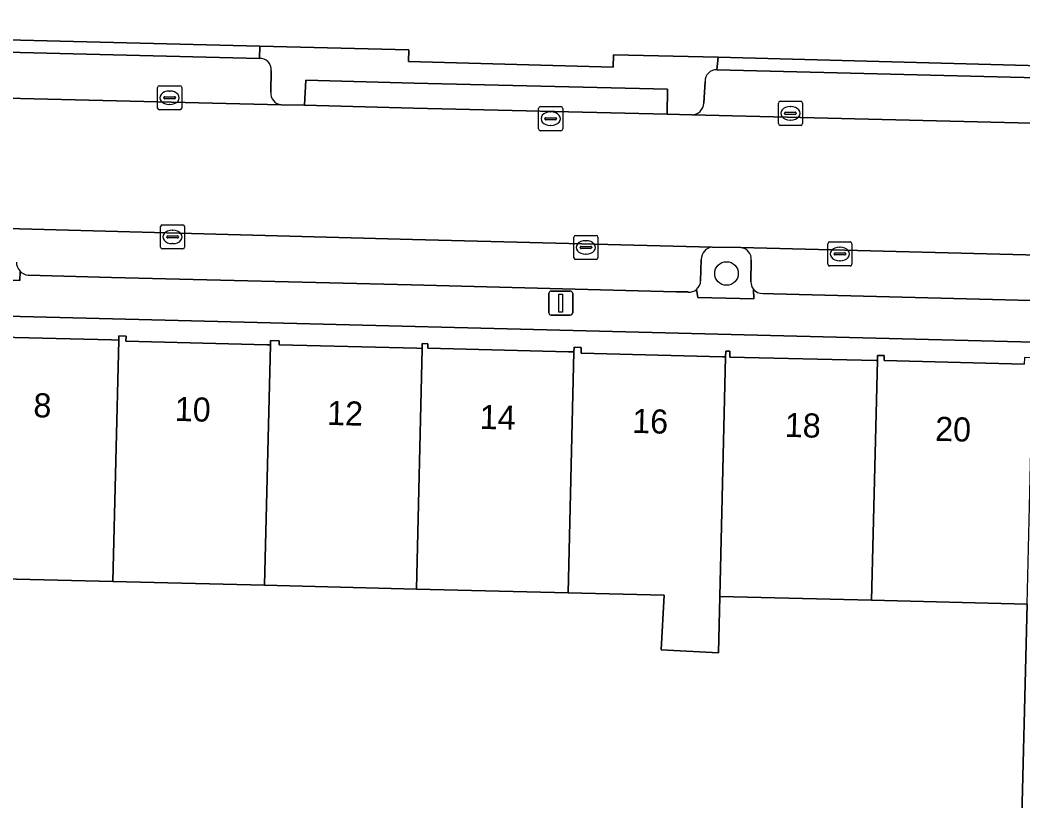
# Model space of a CAD drawing. Extents: x 162082 to 163401, y 388089 to 388636.
# Drawn here: x 162391.89 to 162433.52, y 388440.14 to 388472.55 of the extents above; entities that cross this region are included whole.
import ezdxf

# ---------------------------------------------------------------- set-up
doc = ezdxf.new("R2010")
doc.units = 0
for name, color, linetype in [('IMGEO_Berm_open', 7, 'Continuous'), ('IMGEO_Boom', 7, 'Continuous'), ('IMGEO_Erf', 7, 'Continuous'), ('IMGEO_Fietspad_gesloten', 7, 'Continuous'), ('IMGEO_Groenvoorziening', 7, 'Continuous'), ('IMGEO_Kolk', 7, 'Continuous'), ('IMGEO_Lichtmast', 7, 'Continuous'), ('IMGEO_Pand', 7, 'Continuous'), ('IMGEO_Pand_nummerreeks', 7, 'Continuous'), ('IMGEO_Parkeervlak_open', 7, 'Continuous'), ('IMGEO_Rijbaan_lokaal_gesloten', 7, 'Continuous'), ('IMGEO_Rioolput', 7, 'Continuous'), ('IMGEO_Voetpad_open', 7, 'Continuous')]:
    doc.layers.add(name, color=color, linetype=linetype)

msp = doc.modelspace()

# ---------------------------------------------------------------- linework, layer by layer
at = {"layer": 'IMGEO_Berm_open'}
msp.add_lwpolyline([(162401.837, 388471.472), (162390.238, 388471.759), (162390.215, 388471.253), (162401.824, 388470.956)], close=True, dxfattribs=at)
for points in [[(162420.862, 388471.019), (162420.815, 388470.489), (162437.435, 388470.075)], [(162440.414, 388469.962), (162440.436, 388470.49), (162440.416, 388470.49), (162420.862, 388471.019)]]:
    msp.add_lwpolyline(points, dxfattribs=at)
at = {"layer": 'IMGEO_Boom'}
msp.add_circle((162421.213, 388462.033), 0.489, dxfattribs=at)
at = {"layer": 'IMGEO_Erf'}
for points in [[(162433.966, 388459.183), (162383.691, 388460.456)], [(162389.939, 388459.421), (162395.682, 388459.278), (162395.986, 388459.271), (162395.99, 388459.442), (162396.291, 388459.434), (162396.286, 388459.218), (162402.15, 388459.072), (162402.285, 388459.068), (162402.289, 388459.248), (162402.643, 388459.239), (162402.639, 388459.073), (162408.355, 388458.931), (162408.582, 388458.926), (162408.587, 388459.124), (162408.817, 388459.118), (162408.813, 388458.932), (162414.656, 388458.787), (162414.879, 388458.781), (162414.884, 388458.97), (162415.187, 388458.963), (162415.181, 388458.722), (162421.051, 388458.576), (162421.176, 388458.572), (162421.182, 388458.811), (162421.351, 388458.807), (162421.345, 388458.564), (162427.425, 388458.425), (162427.475, 388458.424), (162427.48, 388458.636), (162427.759, 388458.631), (162427.754, 388458.419), (162433.572, 388458.274)], [(162433.427, 388437.851), (162433.687, 388448.306), (162427.233, 388448.467), (162420.935, 388448.623), (162420.878, 388446.285), (162418.504, 388446.407), (162418.62, 388448.681), (162414.638, 388448.78), (162408.34, 388448.937), (162402.042, 388449.094), (162395.743, 388449.25), (162389.445, 388449.407), (162383.147, 388449.564), (162376.849, 388449.721), (162375.393, 388449.757), (162370.394, 388449.881), (162370.224, 388439.424)]]:
    msp.add_lwpolyline(points, dxfattribs=at)
at = {"layer": 'IMGEO_Fietspad_gesloten'}
msp.add_lwpolyline([(162358.201, 388472.554), (162369.037, 388472.285), (162375.078, 388472.135), (162386.708, 388471.847), (162390.238, 388471.759), (162401.837, 388471.472), (162408.03, 388471.318), (162408.007, 388470.829), (162416.505, 388470.602), (162416.525, 388471.113), (162420.862, 388471.019), (162440.416, 388470.49), (162440.436, 388470.49), (162448.448, 388470.301), (162458.442, 388470.036), (162464.998, 388469.844), (162475.747, 388469.573), (162481.767, 388469.41), (162492.263, 388469.129), (162498.783, 388468.948), (162509.296, 388468.657)], dxfattribs=at)
at = {"layer": 'IMGEO_Groenvoorziening'}
for points in [[(162421.807, 388463.11), (162420.621, 388463.13)], [(162420.163, 388462.616), (162420.14, 388461.732)], [(162422.229, 388461.692), (162422.242, 388462.591)], [(162389.43, 388462.176), (162389.414, 388461.81), (162391.884, 388461.749), (162391.891, 388462.126)], [(162419.972, 388461.373), (162420.02, 388461.034), (162422.344, 388460.978), (162422.328, 388461.389)]]:
    msp.add_lwpolyline(points, dxfattribs=at)
for centre, radius, start, end in [((162420.68, 388462.616), 0.517, 96.5395, 180.0552), ((162421.759, 388462.628), 0.484, 355.5865, 84.3496), ((162392.287, 388462.503), 0.547, 179.3135, 223.6188), ((162419.672, 388461.732), 0.468, 309.8478, 359.9961), ((162422.715, 388461.683), 0.486, 178.9488, 217.2391)]:
    msp.add_arc(centre, radius, start, end, dxfattribs=at)
at = {"layer": 'IMGEO_Kolk'}
for p, q in [((162397.598, 388468.901), (162397.598, 388469.753)), ((162397.673, 388469.827), (162398.525, 388469.827)), ((162398.599, 388469.753), (162398.599, 388468.901)), ((162397.857, 388469.321), (162397.857, 388469.333)), ((162398.295, 388469.284), (162397.897, 388469.284)), ((162397.9, 388469.37), (162398.298, 388469.37)), ((162398.086, 388469.607), (162398.111, 388469.607)), ((162398.341, 388469.333), (162398.341, 388469.321)), ((162398.109, 388469.047), (162398.084, 388469.047)), ((162423.364, 388468.257), (162423.364, 388469.109)), ((162423.439, 388469.183), (162424.291, 388469.183)), ((162423.852, 388468.963), (162423.877, 388468.963)), ((162424.365, 388469.109), (162424.365, 388468.257)), ((162398.525, 388468.827), (162397.673, 388468.827)), ((162423.623, 388468.677), (162423.623, 388468.689)), ((162424.061, 388468.64), (162423.663, 388468.64)), ((162423.666, 388468.726), (162424.064, 388468.726)), ((162424.107, 388468.689), (162424.107, 388468.677)), ((162424.291, 388468.183), (162423.439, 388468.183)), ((162423.875, 388468.403), (162423.85, 388468.403)), ((162397.72, 388463.128), (162397.72, 388463.98)), ((162397.795, 388464.054), (162398.647, 388464.054)), ((162398.721, 388463.98), (162398.721, 388463.128)), ((162397.979, 388463.548), (162397.979, 388463.56)), ((162398.417, 388463.511), (162398.019, 388463.511)), ((162398.022, 388463.597), (162398.42, 388463.597)), ((162398.208, 388463.834), (162398.233, 388463.834)), ((162398.463, 388463.56), (162398.463, 388463.548)), ((162414.875, 388462.688), (162414.875, 388463.54)), ((162414.95, 388463.614), (162415.802, 388463.614)), ((162415.876, 388463.54), (162415.876, 388462.688)), ((162398.647, 388463.054), (162397.795, 388463.054)), ((162398.231, 388463.274), (162398.206, 388463.274)), ((162415.134, 388463.108), (162415.134, 388463.12)), ((162415.572, 388463.071), (162415.174, 388463.071)), ((162415.177, 388463.157), (162415.575, 388463.157)), ((162415.363, 388463.394), (162415.388, 388463.394)), ((162415.618, 388463.12), (162415.618, 388463.108)), ((162425.416, 388462.419), (162425.416, 388463.271)), ((162425.491, 388463.345), (162426.343, 388463.345)), ((162425.904, 388463.125), (162425.929, 388463.125)), ((162426.417, 388463.271), (162426.417, 388462.419)), ((162415.802, 388462.614), (162414.95, 388462.614)), ((162415.386, 388462.834), (162415.361, 388462.834)), ((162425.675, 388462.839), (162425.675, 388462.851)), ((162426.113, 388462.802), (162425.715, 388462.802)), ((162425.718, 388462.888), (162426.116, 388462.888)), ((162426.159, 388462.851), (162426.159, 388462.839)), ((162426.343, 388462.345), (162425.491, 388462.345)), ((162425.927, 388462.565), (162425.902, 388462.565))]:
    msp.add_line(p, q, dxfattribs=at)
for points in [[(162397.598, 388468.901), (162397.598, 388469.753)], [(162397.673, 388469.827), (162398.525, 388469.827)], [(162398.599, 388469.753), (162398.599, 388468.901)], [(162423.364, 388468.257), (162423.364, 388469.109)], [(162423.439, 388469.183), (162424.291, 388469.183)], [(162424.365, 388469.109), (162424.365, 388468.257)], [(162398.525, 388468.827), (162397.673, 388468.827)], [(162424.291, 388468.183), (162423.439, 388468.183)], [(162397.72, 388463.128), (162397.72, 388463.98)], [(162397.795, 388464.054), (162398.647, 388464.054)], [(162398.721, 388463.98), (162398.721, 388463.128)], [(162414.875, 388462.688), (162414.875, 388463.54)], [(162414.95, 388463.614), (162415.802, 388463.614)], [(162415.876, 388463.54), (162415.876, 388462.688)], [(162398.647, 388463.054), (162397.795, 388463.054)], [(162425.416, 388462.419), (162425.416, 388463.271)], [(162425.491, 388463.345), (162426.343, 388463.345)], [(162426.417, 388463.271), (162426.417, 388462.419)], [(162415.802, 388462.614), (162414.95, 388462.614)], [(162426.343, 388462.345), (162425.491, 388462.345)]]:
    msp.add_lwpolyline(points, dxfattribs=at)
for centre, radius, start, end in [((162397.675, 388469.751), 0.0765, 91.552, 178.448), ((162397.675, 388469.751), 0.0765, 91.552, 178.448), ((162398.523, 388469.751), 0.0765, 1.552, 88.448), ((162398.523, 388469.751), 0.0765, 1.552, 88.448), ((162397.897, 388469.33), 0.0403, 85.8775, 175.7526), ((162397.894, 388469.32), 0.0366, 178.938, 274.7102), ((162398.298, 388469.327), 0.043, 264.8664, 352.4533), ((162398.302, 388469.332), 0.0386, 1.7309, 96.639), ((162397.675, 388468.903), 0.0765, 181.552, 268.448), ((162397.675, 388468.903), 0.0765, 181.552, 268.448), ((162398.523, 388468.903), 0.0765, 271.552, 358.448), ((162398.523, 388468.903), 0.0765, 271.552, 358.448), ((162423.441, 388469.107), 0.0765, 91.552, 178.448), ((162423.441, 388469.107), 0.0765, 91.552, 178.448), ((162424.289, 388469.107), 0.0765, 1.552, 88.448), ((162424.289, 388469.107), 0.0765, 1.552, 88.448), ((162423.663, 388468.686), 0.0403, 85.8775, 175.7526), ((162423.66, 388468.676), 0.0366, 178.938, 274.7102), ((162424.064, 388468.683), 0.043, 264.8664, 352.4533), ((162424.068, 388468.688), 0.0386, 1.7309, 96.639), ((162423.441, 388468.259), 0.0765, 181.552, 268.448), ((162423.441, 388468.259), 0.0765, 181.552, 268.448), ((162424.289, 388468.259), 0.0765, 271.552, 358.448), ((162424.289, 388468.259), 0.0765, 271.552, 358.448), ((162397.797, 388463.978), 0.0765, 91.552, 178.448), ((162397.797, 388463.978), 0.0765, 91.552, 178.448), ((162398.645, 388463.978), 0.0765, 1.552, 88.448), ((162398.645, 388463.978), 0.0765, 1.552, 88.448), ((162398.019, 388463.557), 0.0403, 85.8775, 175.7526), ((162398.016, 388463.547), 0.0366, 178.938, 274.7102), ((162398.42, 388463.554), 0.043, 264.8664, 352.4533), ((162398.424, 388463.559), 0.0386, 1.7309, 96.639), ((162414.952, 388463.538), 0.0765, 91.552, 178.448), ((162414.952, 388463.538), 0.0765, 91.552, 178.448), ((162415.8, 388463.538), 0.0765, 1.552, 88.448), ((162415.8, 388463.538), 0.0765, 1.552, 88.448), ((162397.797, 388463.13), 0.0765, 181.552, 268.448), ((162397.797, 388463.13), 0.0765, 181.552, 268.448), ((162398.645, 388463.13), 0.0765, 271.552, 358.448), ((162398.645, 388463.13), 0.0765, 271.552, 358.448), ((162415.174, 388463.117), 0.0403, 85.8775, 175.7526), ((162415.171, 388463.107), 0.0366, 178.938, 274.7102), ((162415.575, 388463.114), 0.043, 264.8664, 352.4533), ((162415.579, 388463.119), 0.0386, 1.7309, 96.639), ((162425.493, 388463.269), 0.0765, 91.552, 178.448), ((162425.493, 388463.269), 0.0765, 91.552, 178.448), ((162426.341, 388463.269), 0.0765, 1.552, 88.448), ((162426.341, 388463.269), 0.0765, 1.552, 88.448), ((162414.952, 388462.69), 0.0765, 181.552, 268.448), ((162414.952, 388462.69), 0.0765, 181.552, 268.448), ((162415.8, 388462.69), 0.0765, 271.552, 358.448), ((162415.8, 388462.69), 0.0765, 271.552, 358.448), ((162425.715, 388462.848), 0.0403, 85.8775, 175.7526), ((162425.712, 388462.838), 0.0366, 178.938, 274.7102), ((162426.116, 388462.845), 0.043, 264.8664, 352.4533), ((162426.12, 388462.85), 0.0386, 1.7309, 96.639), ((162425.493, 388462.421), 0.0765, 181.552, 268.448), ((162425.493, 388462.421), 0.0765, 181.552, 268.448), ((162426.341, 388462.421), 0.0765, 271.552, 358.448), ((162426.341, 388462.421), 0.0765, 271.552, 358.448)]:
    msp.add_arc(centre, radius, start, end, dxfattribs=at)
for centre, major_axis, ratio, start_param, end_param in [((162398.085, 388469.327), (-0.387, 0.002), 0.722429, 4.712389, 7.853982), ((162398.11, 388469.327), (-0.39, 0.002), 0.717154, 1.570796, 4.712389), ((162423.851, 388468.683), (-0.387, 0.002), 0.722429, 4.712389, 7.853982), ((162423.876, 388468.683), (-0.39, 0.002), 0.717154, 1.570796, 4.712389), ((162398.207, 388463.554), (-0.387, 0.002), 0.722429, 4.712389, 7.853982), ((162398.232, 388463.554), (-0.39, 0.002), 0.717154, 1.570796, 4.712389), ((162415.362, 388463.114), (-0.387, 0.002), 0.722429, 4.712389, 7.853982), ((162415.387, 388463.114), (-0.39, 0.002), 0.717154, 1.570796, 4.712389), ((162425.903, 388462.845), (-0.387, 0.002), 0.722429, 4.712389, 7.853982), ((162425.928, 388462.845), (-0.39, 0.002), 0.717154, 1.570796, 4.712389)]:
    msp.add_ellipse(centre, major_axis=major_axis, ratio=ratio, start_param=start_param, end_param=end_param, dxfattribs=at)
at = {"layer": 'IMGEO_Lichtmast'}
for p, q in [((162413.838, 388460.406), (162413.838, 388461.206)), ((162413.838, 388461.206), (162413.838, 388460.406)), ((162413.938, 388461.306), (162414.728, 388461.306)), ((162414.728, 388461.306), (162413.938, 388461.306)), ((162414.828, 388461.206), (162414.828, 388460.406)), ((162414.828, 388460.406), (162414.828, 388461.206)), ((162414.728, 388460.306), (162413.938, 388460.306)), ((162413.938, 388460.306), (162414.728, 388460.306))]:
    msp.add_line(p, q, dxfattribs=at)
msp.add_lwpolyline([(162414.258, 388461.181), (162414.408, 388461.181), (162414.408, 388460.431), (162414.258, 388460.431), (162414.258, 388461.181)], dxfattribs=at)
for centre, start, end in [((162413.938, 388461.206), 90, 180), ((162413.938, 388461.206), 90, 180), ((162414.728, 388461.206), 0, 90), ((162414.728, 388461.206), 360, 90), ((162413.938, 388460.406), 180, 270), ((162413.938, 388460.406), 180, 270), ((162414.728, 388460.406), 270, 0), ((162414.728, 388460.406), 270, 0)]:
    msp.add_arc(centre, 0.1, start, end, dxfattribs=at)
at = {"layer": 'IMGEO_Pand'}
for points in [[(162395.986, 388459.271), (162395.682, 388459.278), (162389.939, 388459.421), (162389.944, 388459.622), (162389.692, 388459.628), (162389.687, 388459.409), (162389.445, 388449.407), (162395.743, 388449.25)], [(162402.285, 388459.068), (162402.15, 388459.072), (162396.286, 388459.218), (162396.291, 388459.434), (162395.99, 388459.442), (162395.986, 388459.271), (162395.743, 388449.25), (162402.042, 388449.094)], [(162408.582, 388458.926), (162408.355, 388458.931), (162402.639, 388459.073), (162402.643, 388459.239), (162402.289, 388459.248), (162402.285, 388459.068), (162402.042, 388449.094), (162408.34, 388448.937)], [(162414.879, 388458.781), (162414.656, 388458.787), (162408.813, 388458.932), (162408.817, 388459.118), (162408.587, 388459.124), (162408.582, 388458.926), (162408.34, 388448.937), (162414.638, 388448.78)], [(162421.176, 388458.572), (162421.051, 388458.576), (162415.181, 388458.722), (162415.187, 388458.963), (162414.884, 388458.97), (162414.879, 388458.781), (162414.638, 388448.78), (162418.62, 388448.681), (162418.504, 388446.407), (162420.878, 388446.285), (162420.935, 388448.623)], [(162427.475, 388458.424), (162427.425, 388458.425), (162421.345, 388458.564), (162421.351, 388458.807), (162421.182, 388458.811), (162421.176, 388458.572), (162420.935, 388448.623), (162427.233, 388448.467)], [(162433.942, 388458.538), (162433.579, 388458.547), (162433.572, 388458.274), (162427.754, 388458.419), (162427.759, 388458.631), (162427.48, 388458.636), (162427.475, 388458.424), (162427.233, 388448.467), (162433.687, 388448.306), (162433.817, 388453.54)]]:
    msp.add_lwpolyline(points, close=True, dxfattribs=at)
at = {"layer": 'IMGEO_Parkeervlak_open'}
for points in [[(162401.824, 388470.956), (162390.215, 388471.253), (162390.18, 388469.346), (162402.728, 388469.034)], [(162402.295, 388469.562), (162402.318, 388470.463)], [(162437.435, 388470.075), (162420.815, 388470.489)], [(162420.324, 388470.001), (162420.27, 388469.105)], [(162419.774, 388468.618), (162438.401, 388468.167)], [(162420.621, 388463.13), (162408.184, 388463.445), (162391.354, 388463.895)], [(162462.126, 388462.081), (162421.807, 388463.11)], [(162420.14, 388461.732), (162420.163, 388462.616)], [(162422.242, 388462.591), (162422.229, 388461.692)], [(162392.222, 388461.962), (162395.683, 388461.874), (162408.118, 388461.558), (162419.122, 388461.279), (162419.62, 388461.266)], [(162422.716, 388461.202), (162423.167, 388461.19), (162461.098, 388460.203)]]:
    msp.add_lwpolyline(points, dxfattribs=at)
for centre, radius, start, end in [((162401.856, 388470.494), 0.463, 356.1279, 93.9882), ((162420.795, 388470.018), 0.471, 87.5635, 182.0853), ((162402.794, 388469.53), 0.5, 176.2894, 262.4193), ((162419.757, 388469.131), 0.513, 271.87, 357.0809), ((162420.68, 388462.616), 0.517, 96.5395, 180.0552), ((162421.759, 388462.628), 0.484, 355.5865, 84.3496), ((162392.287, 388462.503), 0.547, 179.3135, 223.6188), ((162392.283, 388462.501), 0.542, 223.7302, 263.5559), ((162419.669, 388461.737), 0.474, 264.0641, 309.7521), ((162419.672, 388461.732), 0.468, 309.8478, 359.9961), ((162422.715, 388461.683), 0.486, 178.9488, 217.2391), ((162422.707, 388461.678), 0.477, 217.3996, 271.1361)]:
    msp.add_arc(centre, radius, start, end, dxfattribs=at)
at = {"layer": 'IMGEO_Rijbaan_lokaal_gesloten'}
for points in [[(162504.674, 388466.396), (162498.717, 388466.552), (162492.196, 388466.723), (162481.721, 388466.997), (162474.776, 388467.179), (162471.449, 388467.262), (162471.402, 388467.266), (162464.938, 388467.441), (162458.384, 388467.618), (162448.429, 388467.886), (162439.373, 388468.131), (162439.33, 388468.131), (162438.401, 388468.167), (162419.774, 388468.618), (162418.749, 388468.644), (162408.223, 388468.89), (162403.702, 388469.023), (162402.728, 388469.034), (162390.18, 388469.346), (162386.66, 388469.431), (162375.01, 388469.723), (162368.972, 388469.873), (162357.12, 388470.167), (162357.479, 388464.187)], [(162363.947, 388464.619), (162365.328, 388464.563), (162365.948, 388464.538), (162370.967, 388464.412), (162371.659, 388464.386), (162390.127, 388463.916), (162391.354, 388463.895), (162408.184, 388463.445), (162420.621, 388463.13), (162421.807, 388463.11), (162462.126, 388462.081), (162463.206, 388462.062), (162475.436, 388461.725), (162497.037, 388461.139)]]:
    msp.add_lwpolyline(points, dxfattribs=at)
at = {"layer": 'IMGEO_Rioolput'}
for p, q in [((162413.415, 388468.033), (162413.415, 388468.885)), ((162413.49, 388468.959), (162414.342, 388468.959)), ((162414.416, 388468.885), (162414.416, 388468.033)), ((162413.674, 388468.453), (162413.674, 388468.465)), ((162413.717, 388468.502), (162414.115, 388468.502)), ((162413.903, 388468.739), (162413.928, 388468.739)), ((162414.158, 388468.465), (162414.158, 388468.453)), ((162414.112, 388468.416), (162413.714, 388468.416)), ((162413.926, 388468.179), (162413.901, 388468.179)), ((162414.342, 388467.959), (162413.49, 388467.959))]:
    msp.add_line(p, q, dxfattribs=at)
for points in [[(162413.415, 388468.033), (162413.415, 388468.885)], [(162413.49, 388468.959), (162414.342, 388468.959)], [(162414.416, 388468.885), (162414.416, 388468.033)], [(162414.342, 388467.959), (162413.49, 388467.959)]]:
    msp.add_lwpolyline(points, dxfattribs=at)
for centre, radius, start, end in [((162413.492, 388468.883), 0.0765, 91.552, 178.448), ((162413.492, 388468.883), 0.0765, 91.552, 178.448), ((162414.34, 388468.883), 0.0765, 1.552, 88.448), ((162414.34, 388468.883), 0.0765, 1.552, 88.448), ((162413.714, 388468.462), 0.0403, 85.8775, 175.7526), ((162413.711, 388468.452), 0.0366, 178.938, 274.7102), ((162414.115, 388468.459), 0.043, 264.8664, 352.4533), ((162414.119, 388468.464), 0.0386, 1.7309, 96.639), ((162413.492, 388468.035), 0.0765, 181.552, 268.448), ((162413.492, 388468.035), 0.0765, 181.552, 268.448), ((162414.34, 388468.035), 0.0765, 271.552, 358.448), ((162414.34, 388468.035), 0.0765, 271.552, 358.448)]:
    msp.add_arc(centre, radius, start, end, dxfattribs=at)
for centre, major_axis, ratio, start_param, end_param in [((162413.902, 388468.459), (-0.387, 0.002), 0.722429, 4.712389, 7.853982), ((162413.927, 388468.459), (-0.39, 0.002), 0.717154, 1.570796, 4.712389)]:
    msp.add_ellipse(centre, major_axis=major_axis, ratio=ratio, start_param=start_param, end_param=end_param, dxfattribs=at)
at = {"layer": 'IMGEO_Voetpad_open'}
for points in [[(162420.815, 388470.489), (162420.862, 388471.019), (162416.525, 388471.113), (162416.505, 388470.602), (162408.007, 388470.829), (162408.03, 388471.318), (162401.837, 388471.472), (162401.824, 388470.956)], [(162402.318, 388470.463), (162402.295, 388469.562)], [(162402.728, 388469.034), (162403.702, 388469.023), (162403.756, 388470.065), (162408.252, 388469.936), (162418.766, 388469.682), (162418.749, 388468.644), (162419.774, 388468.618)], [(162420.27, 388469.105), (162420.324, 388470.001)], [(162391.891, 388462.126), (162391.884, 388461.749), (162389.414, 388461.81), (162389.43, 388462.176)], [(162419.62, 388461.266), (162419.122, 388461.279), (162408.118, 388461.558), (162395.683, 388461.874), (162392.222, 388461.962)], [(162422.328, 388461.389), (162422.344, 388460.978), (162420.02, 388461.034), (162419.972, 388461.373)], [(162461.098, 388460.203), (162423.167, 388461.19), (162422.716, 388461.202)], [(162348.465, 388460.809), (162349.16, 388459.748), (162344.51, 388456.617), (162345.699, 388455.235), (162350.246, 388458.32), (162358.756, 388460.74), (162365.975, 388460.578), (162366.001, 388460.726), (162370.521, 388460.602), (162370.546, 388460.711), (162370.655, 388460.714), (162370.734, 388460.717), (162370.734, 388460.784), (162383.691, 388460.456), (162433.966, 388459.183), (162434.894, 388459.159), (162435.462, 388459.144), (162475.598, 388458.096), (162498.856, 388457.469), (162500.341, 388457.43), (162525.566, 388456.776)], [(162433.687, 388448.306), (162433.427, 388437.851)]]:
    msp.add_lwpolyline(points, dxfattribs=at)
msp.add_lwpolyline([(162408.252, 388469.936), (162403.756, 388470.065), (162403.702, 388469.023), (162408.223, 388468.89), (162418.749, 388468.644), (162418.766, 388469.682)], close=True, dxfattribs=at)
for centre, radius, start, end in [((162401.856, 388470.494), 0.463, 356.1279, 93.9882), ((162420.795, 388470.018), 0.471, 87.5635, 182.0853), ((162402.794, 388469.53), 0.5, 176.2894, 262.4193), ((162419.757, 388469.131), 0.513, 271.87, 357.0809), ((162392.283, 388462.501), 0.542, 223.7302, 263.5559), ((162419.669, 388461.737), 0.474, 264.0641, 309.7521), ((162422.707, 388461.678), 0.477, 217.3996, 271.1361)]:
    msp.add_arc(centre, radius, start, end, dxfattribs=at)

# ---------------------------------------------------------------- texts
at = {"layer": 'IMGEO_Pand_nummerreeks'}
for s, p in [('8', (162392.436, 388456.071)), ('10', (162398.304, 388455.917)), ('12', (162404.627, 388455.751)), ('14', (162410.96, 388455.585)), ('16', (162417.29, 388455.42)), ('18', (162423.623, 388455.254)), ('20', (162429.861, 388455.09))]:
    msp.add_text(s, height=1, rotation=358.4989, dxfattribs=at).set_placement(p)

doc.saveas('drawing.dxf')
